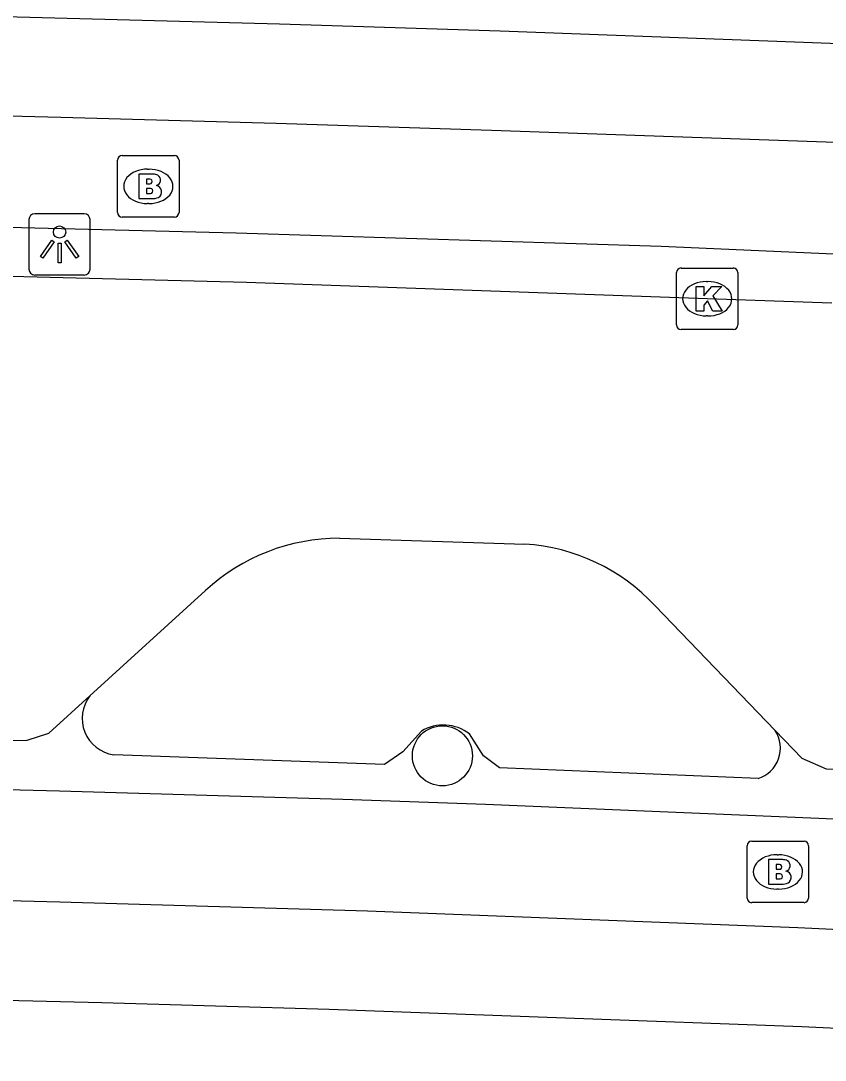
# Model space of a CAD drawing. Extents: x 157321 to 158827, y 386650 to 388532.
# Drawn here: x 158209.8 to 158222.9, y 387814.03 to 387830.95 of the extents above; entities that cross this region are included whole.
import ezdxf

# ---------------------------------------------------------------- set-up
doc = ezdxf.new("R2010")
doc.units = 0
for name, color, linetype in [('IMGEO_Boom', 7, 'Continuous'), ('IMGEO_Brandkraan', 7, 'Continuous'), ('IMGEO_Fietspad_open', 7, 'Continuous'), ('IMGEO_Kolk', 7, 'Continuous'), ('IMGEO_Lichtpunt', 7, 'Continuous'), ('IMGEO_Rijbaan_lokaal_open', 7, 'Continuous'), ('IMGEO_Verkeerseiland_groen', 7, 'Continuous'), ('IMGEO_Voetpad_open', 7, 'Continuous')]:
    doc.layers.add(name, color=color, linetype=linetype)

msp = doc.modelspace()

# ---------------------------------------------------------------- linework, layer by layer
at = {"layer": 'IMGEO_Boom'}
msp.add_circle((158216.662, 387818.986), 0.489, dxfattribs=at)
at = {"layer": 'IMGEO_Brandkraan'}
for p, q in [((158211.372, 387827.827), (158211.372, 387828.679)), ((158211.447, 387828.753), (158212.299, 387828.753)), ((158212.373, 387828.679), (158212.373, 387827.827)), ((158211.86, 387828.533), (158211.885, 387828.533)), ((158211.883, 387827.973), (158211.858, 387827.973)), ((158212.299, 387827.753), (158211.447, 387827.753)), ((158221.624, 387816.67), (158221.624, 387817.522)), ((158221.699, 387817.596), (158222.551, 387817.596)), ((158222.625, 387817.522), (158222.625, 387816.67)), ((158222.112, 387817.376), (158222.137, 387817.376)), ((158222.135, 387816.816), (158222.11, 387816.816)), ((158222.551, 387816.596), (158221.699, 387816.596))]:
    msp.add_line(p, q, dxfattribs=at)
for points in [[(158211.372, 387827.827), (158211.372, 387828.679)], [(158211.447, 387828.753), (158212.299, 387828.753)], [(158212.373, 387828.679), (158212.373, 387827.827)], [(158211.72, 387828.453), (158211.72, 387828.053), (158211.933, 387828.053)], [(158211.951, 387828.453), (158211.72, 387828.453)], [(158211.899, 387828.372), (158211.845, 387828.372), (158211.845, 387828.296)], [(158211.845, 387828.296), (158211.898, 387828.296)], [(158211.907, 387828.22), (158211.845, 387828.22), (158211.845, 387828.139)], [(158211.845, 387828.139), (158211.907, 387828.139)], [(158212.299, 387827.753), (158211.447, 387827.753)], [(158221.624, 387816.67), (158221.624, 387817.522)], [(158221.699, 387817.596), (158222.551, 387817.596)], [(158222.625, 387817.522), (158222.625, 387816.67)], [(158221.972, 387817.296), (158221.972, 387816.896), (158222.185, 387816.896)], [(158222.203, 387817.296), (158221.972, 387817.296)], [(158222.151, 387817.215), (158222.097, 387817.215), (158222.097, 387817.139)], [(158222.097, 387817.139), (158222.15, 387817.139)], [(158222.159, 387817.063), (158222.097, 387817.063), (158222.097, 387816.982)], [(158222.097, 387816.982), (158222.159, 387816.982)], [(158222.551, 387816.596), (158221.699, 387816.596)]]:
    msp.add_lwpolyline(points, dxfattribs=at)
for centre, radius, start, end in [((158211.449, 387828.677), 0.0765, 91.552, 178.448), ((158211.449, 387828.677), 0.0765, 91.552, 178.448), ((158212.297, 387828.677), 0.0765, 1.552, 88.448), ((158212.297, 387828.677), 0.0765, 1.552, 88.448), ((158211.955, 387828.308), 0.145, 59.4692, 91.5367), ((158211.9, 387828.334), 0.0379, 267.8285, 90.9355), ((158211.98, 387828.355), 0.0922, 285.5137, 58.1501), ((158211.985, 387828.163), 0.105, 301.3115, 78.989), ((158211.908, 387828.179), 0.0404, 269.8759, 90.5077), ((158211.939, 387828.304), 0.251, 268.6676, 293.5347), ((158211.449, 387827.829), 0.0765, 181.552, 268.448), ((158211.449, 387827.829), 0.0765, 181.552, 268.448), ((158212.297, 387827.829), 0.0765, 271.552, 358.448), ((158212.297, 387827.829), 0.0765, 271.552, 358.448), ((158221.701, 387817.52), 0.0765, 91.552, 178.448), ((158221.701, 387817.52), 0.0765, 91.552, 178.448), ((158222.549, 387817.52), 0.0765, 1.552, 88.448), ((158222.549, 387817.52), 0.0765, 1.552, 88.448), ((158222.207, 387817.151), 0.145, 59.4692, 91.5367), ((158222.232, 387817.198), 0.0922, 285.5137, 58.1501), ((158222.152, 387817.177), 0.0379, 267.8285, 90.9355), ((158222.237, 387817.006), 0.105, 301.3115, 78.989), ((158222.16, 387817.022), 0.0404, 269.8759, 90.5077), ((158222.191, 387817.147), 0.251, 268.6676, 293.5347), ((158221.701, 387816.672), 0.0765, 181.552, 268.448), ((158221.701, 387816.672), 0.0765, 181.552, 268.448), ((158222.549, 387816.672), 0.0765, 271.552, 358.448), ((158222.549, 387816.672), 0.0765, 271.552, 358.448)]:
    msp.add_arc(centre, radius, start, end, dxfattribs=at)
for centre, major_axis, ratio, start_param, end_param in [((158211.859, 387828.253), (-0.387, 0.002), 0.722429, 4.712389, 7.853982), ((158211.884, 387828.253), (-0.39, 0.002), 0.717154, 1.570796, 4.712389), ((158222.111, 387817.096), (-0.387, 0.002), 0.722429, 4.712389, 7.853982), ((158222.136, 387817.096), (-0.39, 0.002), 0.717154, 1.570796, 4.712389)]:
    msp.add_ellipse(centre, major_axis=major_axis, ratio=ratio, start_param=start_param, end_param=end_param, dxfattribs=at)
at = {"layer": 'IMGEO_Fietspad_open'}
for points in [[(158135.404, 387830.518), (158138.441, 387830.532), (158141.481, 387830.547), (158150.413, 387830.515), (158154.752, 387830.479), (158171.419, 387830.284), (158179.424, 387830.148), (158191.448, 387829.85), (158202.442, 387829.586), (158210.451, 387829.38), (158213.954, 387829.282), (158217.46, 387829.168), (158224.468, 387828.924), (158229.547, 387828.67), (158234.448, 387828.353)], [(158105.856, 387827.907), (158121.522, 387828.49), (158126.85, 387828.634), (158129.543, 387828.663), (158133.9, 387828.724), (158138.496, 387828.735), (158141.282, 387828.741), (158144.604, 387828.734), (158150.948, 387828.696), (158162.551, 387828.591), (158167.786, 387828.523), (158172.194, 387828.462), (158176.105, 387828.385), (158179.718, 387828.333), (158184.235, 387828.222), (158192.966, 387828.002), (158213.302, 387827.499), (158220.226, 387827.278), (158224.014, 387827.114), (158230.34, 387826.792), (158241.487, 387826.109), (158243.977, 387825.922)], [(158235.651, 387817.345), (158229.885, 387817.639), (158222.79, 387817.966), (158217.361, 387818.195), (158215.042, 387818.276), (158210.429, 387818.411), (158205.715, 387818.531), (158199.583, 387818.672), (158192.499, 387818.85), (158184.378, 387819.064), (158178.182, 387819.211), (158166.231, 387819.447), (158156.888, 387819.519), (158149.616, 387819.591), (158146.189, 387819.599), (158138.778, 387819.598)], [(158238.444, 387815.332), (158233.441, 387815.648), (158228.913, 387815.876), (158222.449, 387816.189), (158215.444, 387816.455), (158210.433, 387816.602), (158206.452, 387816.707), (158199.436, 387816.866), (158189.28, 387817.135), (158178.41, 387817.407), (158166.401, 387817.64), (158161.4, 387817.68), (158153.404, 387817.729), (158146.373, 387817.798), (158139.761, 387817.811), (158138.833, 387817.806)]]:
    msp.add_lwpolyline(points, dxfattribs=at)
at = {"layer": 'IMGEO_Kolk'}
for p, q in [((158220.548, 387826.924), (158221.4, 387826.924)), ((158220.473, 387825.998), (158220.473, 387826.85)), ((158221.474, 387826.85), (158221.474, 387825.998)), ((158220.961, 387826.704), (158220.986, 387826.704)), ((158220.984, 387826.144), (158220.959, 387826.144)), ((158221.4, 387825.924), (158220.548, 387825.924))]:
    msp.add_line(p, q, dxfattribs=at)
for points in [[(158220.548, 387826.924), (158221.4, 387826.924)], [(158220.473, 387825.998), (158220.473, 387826.85)], [(158221.474, 387826.85), (158221.474, 387825.998)], [(158220.794, 387826.624), (158220.917, 387826.624), (158220.917, 387826.473), (158221.047, 387826.624), (158221.211, 387826.624), (158221.065, 387826.473), (158221.218, 387826.224), (158221.066, 387826.224), (158220.981, 387826.388), (158220.917, 387826.321), (158220.917, 387826.224), (158220.794, 387826.224), (158220.794, 387826.624)], [(158221.4, 387825.924), (158220.548, 387825.924)]]:
    msp.add_lwpolyline(points, dxfattribs=at)
for centre, start, end in [((158220.55, 387826.848), 91.552, 178.448), ((158220.55, 387826.848), 91.552, 178.448), ((158221.398, 387826.848), 1.552, 88.448), ((158221.398, 387826.848), 1.552, 88.448), ((158220.55, 387826), 181.552, 268.448), ((158220.55, 387826), 181.552, 268.448), ((158221.398, 387826), 271.552, 358.448), ((158221.398, 387826), 271.552, 358.448)]:
    msp.add_arc(centre, 0.0765, start, end, dxfattribs=at)
for centre, major_axis, ratio, start_param, end_param in [((158220.96, 387826.424), (-0.387, 0.002), 0.722429, 4.712389, 7.853982), ((158220.985, 387826.424), (-0.39, 0.002), 0.717154, 1.570796, 4.712389)]:
    msp.add_ellipse(centre, major_axis=major_axis, ratio=ratio, start_param=start_param, end_param=end_param, dxfattribs=at)
at = {"layer": 'IMGEO_Lichtpunt'}
for p, q in [((158210.831, 387827.807), (158210.023, 387827.807)), ((158210.831, 387827.807), (158210.023, 387827.807)), ((158209.929, 387827.712), (158209.929, 387826.905)), ((158209.929, 387827.712), (158209.929, 387826.905)), ((158210.925, 387826.905), (158210.925, 387827.712)), ((158210.925, 387826.905), (158210.925, 387827.712)), ((158210.023, 387826.811), (158210.831, 387826.811)), ((158210.023, 387826.811), (158210.831, 387826.811))]:
    msp.add_line(p, q, dxfattribs=at)
for points in [[(158210.303, 387827.376), (158210.342, 387827.348), (158210.154, 387827.086), (158210.116, 387827.113), (158210.303, 387827.376)], [(158210.405, 387827.328), (158210.452, 387827.328), (158210.452, 387827.006), (158210.405, 387827.006), (158210.405, 387827.328)], [(158210.515, 387827.348), (158210.553, 387827.375), (158210.74, 387827.113), (158210.701, 387827.085), (158210.515, 387827.348)]]:
    msp.add_lwpolyline(points, dxfattribs=at)
msp.add_circle((158210.428, 387827.51), 0.0994, dxfattribs=at)
for centre, start, end in [((158210.023, 387827.712), 90, 180), ((158210.023, 387827.712), 90, 180), ((158210.831, 387827.712), 0, 90), ((158210.831, 387827.712), 0, 90), ((158210.023, 387826.905), 180, 270), ((158210.023, 387826.905), 180, 270), ((158210.831, 387826.905), 270, 0), ((158210.831, 387826.905), 270, 360)]:
    msp.add_arc(centre, 0.0946, start, end, dxfattribs=at)
at = {"layer": 'IMGEO_Rijbaan_lokaal_open'}
for points in [[(158223.001, 387826.353), (158220.974, 387826.423), (158213.471, 387826.69), (158206.434, 387826.865)], [(158214.987, 387822.527), (158218.006, 387822.432)], [(158210.921, 387819.962), (158212.805, 387821.677)], [(158220.126, 387821.429), (158222.083, 387819.397)], [(158209.664, 387819.237), (158209.9, 387819.243), (158210.253, 387819.353), (158210.921, 387819.962)], [(158222.083, 387819.397), (158222.516, 387818.947), (158222.91, 387818.776), (158223.666, 387818.751), (158223.887, 387818.727)]]:
    msp.add_lwpolyline(points, dxfattribs=at)
for centre, radius, start, end in [((158214.992, 387819.289), 3.238, 90.083, 132.4839), ((158217.794, 387819.241), 3.198, 43.1676, 86.1935)]:
    msp.add_arc(centre, radius, start, end, dxfattribs=at)
at = {"layer": 'IMGEO_Verkeerseiland_groen'}
for points in [[(158216.319, 387819.387), (158216.018, 387819.053), (158215.72, 387818.847), (158211.309, 387819.003)], [(158221.802, 387818.616), (158217.594, 387818.79), (158217.33, 387818.983), (158217.105, 387819.342)]]:
    msp.add_lwpolyline(points, dxfattribs=at)
for centre, radius, start, end in [((158211.394, 387819.595), 0.598, 142.1886, 261.8667), ((158216.679, 387818.79), 0.697, 52.3636, 121.083), ((158221.643, 387819.114), 0.523, 287.7108, 32.7122)]:
    msp.add_arc(centre, radius, start, end, dxfattribs=at)
at = {"layer": 'IMGEO_Voetpad_open'}
for points in [[(158154.051, 387832.086), (158158.588, 387832.033), (158171.536, 387831.886), (158179.309, 387831.746), (158186.255, 387831.595), (158187.694, 387831.557), (158191.709, 387831.45), (158208.715, 387831.037), (158214.008, 387830.897), (158217.601, 387830.783), (158224.864, 387830.513), (158229.372, 387830.274), (158234.594, 387829.962)], [(158233.4, 387814.032), (158228.851, 387814.277), (158222.512, 387814.575), (158214.817, 387814.856), (158211.118, 387814.965), (158206.387, 387815.079), (158200.169, 387815.233), (158178.014, 387815.797), (158166.582, 387816.028), (158161.156, 387816.09), (158153.357, 387816.129), (158147.262, 387816.191), (158139.292, 387816.182), (158138.883, 387816.18)]]:
    msp.add_lwpolyline(points, dxfattribs=at)

doc.saveas('drawing.dxf')
